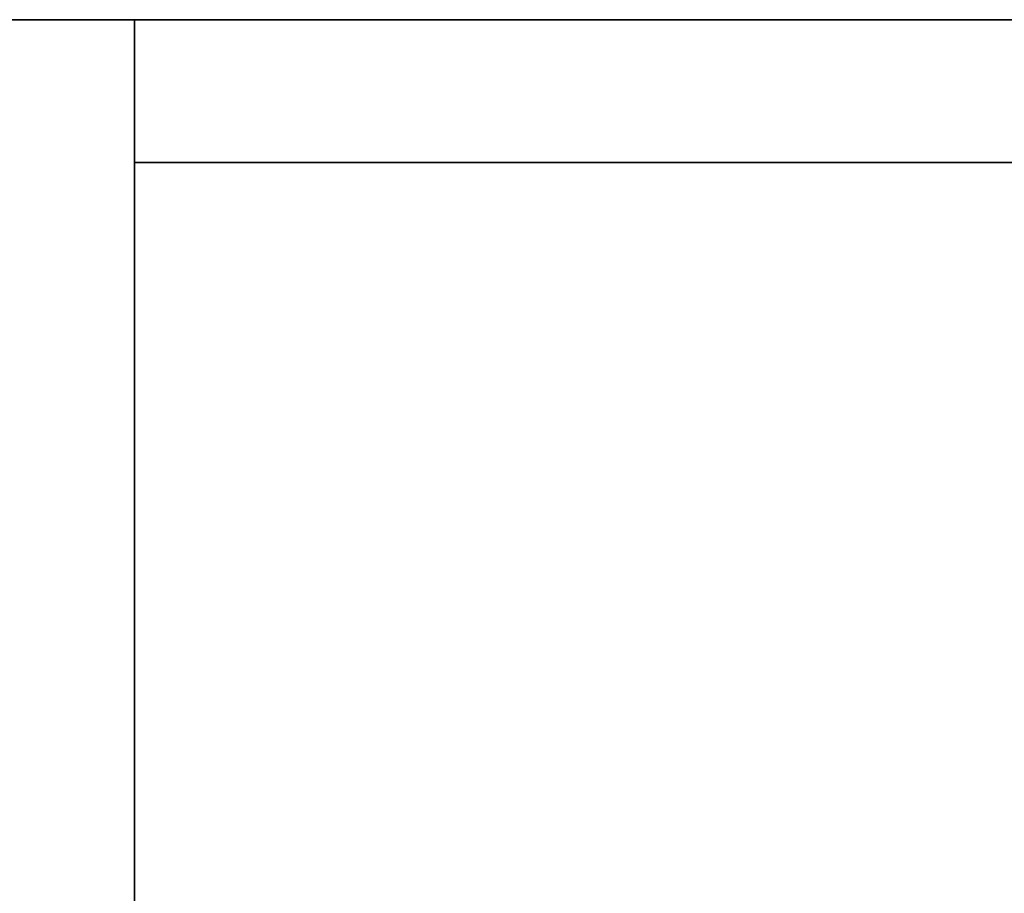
# Model space of a CAD drawing. Extents: x 248.8 to 273, y 2872.5 to 2876.7.
# Tile 242 of 656: x 254.7517 to 254.8172, y 2876.6634 to 2876.7215. Entities that reach past the tile are written whole.
import ezdxf

# ---------------------------------------------------------------- set-up
doc = ezdxf.new("R2010")
doc.units = 0
doc.header["$LTSCALE"] = 150
doc.header["$MEASUREMENT"] = 0
doc.layers.add('3DFACE_SHAPE', color=7, linetype='CONTINUOUS')

msp = doc.modelspace()

# ---------------------------------------------------------------- linework, layer by layer
at = {"layer": '3DFACE_SHAPE', "color": 13}
for points, invisible_edges in [([(254.759337, 2876.624666, -0.0095), (250.959337, 2876.624666, -0.0095), (254.759337, 2876.721516, -0.0095)], 2), ([(250.959337, 2876.624666, -0.0095), (250.959337, 2876.721516, -0.0095), (254.759337, 2876.721516, -0.0095)], 12), ([(254.759337, 2876.721516), (250.959337, 2876.721516), (254.759337, 2876.521516)], 2), ([(250.959337, 2876.721516), (250.959337, 2876.521516), (254.759337, 2876.521516)], 12), ([(254.759337, 2876.721516, -0.0095), (250.959337, 2876.721516, -0.0095), (254.759337, 2876.721516)], 2), ([(250.959337, 2876.721516, -0.0095), (250.959337, 2876.721516), (254.759337, 2876.721516)], 12), ([(254.759337, 2876.521516, -0.2), (250.959337, 2876.521516, -0.2), (254.759337, 2876.721516, -0.2)], 2), ([(250.959337, 2876.521516, -0.2), (250.959337, 2876.721516, -0.2), (254.759337, 2876.721516, -0.2)], 12), ([(254.759337, 2876.721516, -0.1905), (250.959337, 2876.721516, -0.1905), (254.759337, 2876.624666, -0.1905)], 2), ([(250.959337, 2876.721516, -0.1905), (250.959337, 2876.624666, -0.1905), (254.759337, 2876.624666, -0.1905)], 12), ([(254.759337, 2876.721516, -0.2), (250.959337, 2876.721516, -0.2), (254.759337, 2876.721516, -0.1905)], 2), ([(250.959337, 2876.721516, -0.2), (250.959337, 2876.721516, -0.1905), (254.759337, 2876.721516, -0.1905)], 12), ([(254.959337, 2876.721516, -0.2), (254.759337, 2876.721516, -0.2), (254.862487, 2876.721516, -0.1905)], 14), ([(254.862487, 2876.721516, -0.1905), (254.759337, 2876.721516, -0.2), (254.856187, 2876.721516, -0.1905)], 15), ([(254.759337, 2876.721516, -0.2), (254.759337, 2876.721516, -0.1905), (254.856187, 2876.721516, -0.1905)], 12), ([(254.959337, 2876.721516), (254.856187, 2876.721516, -0.0095), (254.759337, 2876.721516)], 3), ([(254.856187, 2876.721516, -0.0095), (254.759337, 2876.721516, -0.0095), (254.759337, 2876.721516)], 12), ([(254.856187, 2872.521516, -0.1905), (254.856187, 2876.721516, -0.1905), (254.759337, 2872.521516, -0.1905)], 2), ([(254.856187, 2876.721516, -0.1905), (254.759337, 2876.721516, -0.1905), (254.759337, 2872.521516, -0.1905)], 12), ([(254.856187, 2876.721516, -0.0095), (254.856187, 2876.684666, -0.0095), (254.759337, 2876.721516, -0.0095)], 2), ([(254.856187, 2876.684666, -0.0095), (254.856187, 2876.558366, -0.0095), (254.759337, 2876.721516, -0.0095)], 14), ([(254.759337, 2876.721516, -0.0095), (254.856187, 2876.558366, -0.0095), (254.856187, 2874.684666, -0.0095)], 13), ([(254.856187, 2874.684666, -0.0095), (254.856187, 2874.558366, -0.0095), (254.759337, 2876.721516, -0.0095)], 14), ([(254.856187, 2874.558366, -0.0095), (254.856187, 2872.684666, -0.0095), (254.759337, 2876.721516, -0.0095)], 14), ([(254.759337, 2876.721516, -0.0095), (254.856187, 2872.684666, -0.0095), (254.856187, 2872.558366, -0.0095)], 13), ([(254.759337, 2872.521516, -0.0095), (254.759337, 2876.721516, -0.0095), (254.856187, 2872.558366, -0.0095)], 14), ([(254.759337, 2872.521516), (254.759337, 2876.721516), (254.759337, 2872.521516, -0.0095)], 2), ([(254.759337, 2876.721516), (254.759337, 2876.721516, -0.0095), (254.759337, 2872.521516, -0.0095)], 12), ([(254.959337, 2872.521516), (254.959337, 2876.721516), (254.759337, 2872.521516)], 2), ([(254.959337, 2876.721516), (254.759337, 2876.721516), (254.759337, 2872.521516)], 12), ([(254.759337, 2872.521516, -0.2), (254.759337, 2876.721516, -0.2), (254.959337, 2872.521516, -0.2)], 2), ([(254.759337, 2876.721516, -0.2), (254.959337, 2876.721516, -0.2), (254.959337, 2872.521516, -0.2)], 12), ([(254.759337, 2872.521516, -0.1905), (254.759337, 2876.721516, -0.1905), (254.759337, 2872.521516, -0.2)], 2), ([(254.759337, 2876.721516, -0.1905), (254.759337, 2876.721516, -0.2), (254.759337, 2872.521516, -0.2)], 12), ([(254.759337, 2876.521516), (254.759337, 2876.624666, -0.0095), (254.759337, 2876.721516)], 3), ([(254.759337, 2876.624666, -0.0095), (254.759337, 2876.721516, -0.0095), (254.759337, 2876.721516)], 12), ([(254.759337, 2876.721516, -0.1905), (254.759337, 2876.624666, -0.1905), (254.759337, 2876.721516, -0.2)], 2), ([(254.759337, 2876.624666, -0.1905), (254.759337, 2876.618366, -0.1905), (254.759337, 2876.721516, -0.2)], 14), ([(254.759337, 2876.721516, -0.2), (254.759337, 2876.618366, -0.1905), (254.759337, 2876.521516, -0.2)], 3), ([(254.759337, 2876.712016, -2.5), (254.759337, 2876.721516, -2.5), (254.856187, 2876.712016, -2.5)], 2), ([(254.759337, 2876.721516, -2.5), (254.959337, 2876.721516, -2.5), (254.856187, 2876.712016, -2.5)], 14), ([(254.759337, 2876.712016, -0.2), (254.856187, 2876.712016, -0.2), (254.759337, 2876.721516, -0.2)], 2), ([(254.856187, 2876.712016, -0.2), (254.862487, 2876.712016, -0.2), (254.759337, 2876.721516, -0.2)], 15), ([(254.759337, 2876.721516, -0.2), (254.862487, 2876.712016, -0.2), (254.959337, 2876.721516, -0.2)], 3), ([(254.759337, 2876.721516, -2.5), (254.759337, 2876.721516, -0.2), (254.959337, 2876.721516, -2.5)], 2), ([(254.759337, 2876.721516, -0.2), (254.959337, 2876.721516, -0.2), (254.959337, 2876.721516, -2.5)], 12), ([(254.759337, 2876.712016, -2.5), (254.759337, 2876.712016, -0.2), (254.759337, 2876.721516, -2.5)], 2), ([(254.759337, 2876.712016, -0.2), (254.759337, 2876.721516, -0.2), (254.759337, 2876.721516, -2.5)], 12), ([(254.856187, 2876.712016, -2.5), (254.856187, 2876.712016, -0.2), (254.759337, 2876.712016, -2.5)], 2), ([(254.856187, 2876.712016, -0.2), (254.759337, 2876.712016, -0.2), (254.759337, 2876.712016, -2.5)], 12)]:
    msp.add_3dface(points, dxfattribs=dict(at, invisible_edges=invisible_edges))

doc.saveas('drawing.dxf')
